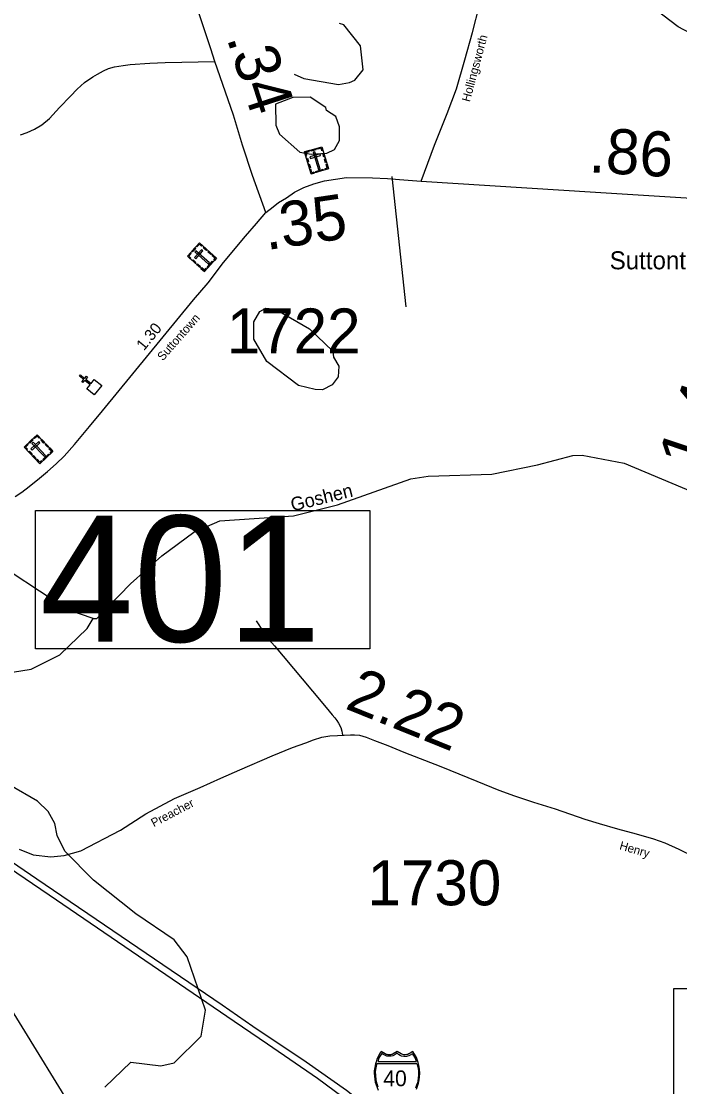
# Model space of a CAD drawing. Extents: x 2093524 to 2270757, y 289120 to 570408.
# Drawn here: x 2217910 to 2225225, y 520170 to 532001 of the extents above; entities that cross this region are included whole.
import ezdxf

# ---------------------------------------------------------------- set-up
doc = ezdxf.new("R2010")
doc.units = 0
for name, color, linetype in [('Exist Civil Demographics Community Label', 7, 'Continuous'), ('Exist Cultural Cemetery CELL', 7, 'Continuous'), ('Exist Cultural Church CELL', 7, 'Continuous'), ('Exist Hydrographic Creek Single Shore', 7, 'Continuous'), ('Exist Hydrographic Misc Water Feature', 7, 'Continuous'), ('Exist Hydrographic Swamp Label', 7, 'Continuous'), ('Exist Road Non-System Type 51', 7, 'Continuous'), ('Exist Road Primary Interstate Divided Center Attributed', 7, 'Continuous'), ('Exist Road Primary Interstate Shield CELL', 7, 'Continuous'), ('Exist Road Primary Interstate Shield Number Label', 7, 'Continuous'), ('Exist Road Secondary Mileage Hundredths English Label', 7, 'Continuous'), ('Exist Road Secondary Structure Standard Bridge Number Label', 7, 'Continuous'), ('Exist Road Secondary Type 51 Attributed', 7, 'Continuous'), ('Exist Road Secondary Type 51 Label', 7, 'Continuous'), ('Exist Road Secondary Type 51 Number Label', 7, 'Continuous')]:
    doc.layers.add(name, color=color, linetype=linetype)

msp = doc.modelspace()

# ---------------------------------------------------------------- linework, layer by layer
at = {"layer": 'Exist Cultural Cemetery CELL'}
for points in [[(2221058, 530550), (2221249, 530607), (2221322, 530363), (2221131, 530306)], [(2221070, 530509), (2221081, 530512), (2221072, 530543), (2221111, 530554), (2221108, 530565), (2221058, 530550)], [(2221117, 530497), (2221122, 530479), (2221235, 530512), (2221229, 530530)], [(2221129, 530571), (2221179, 530586), (2221182, 530575), (2221132, 530560)], [(2221171, 530553), (2221153, 530548), (2221211, 530354), (2221229, 530359)], [(2221261, 530565), (2221250, 530562), (2221241, 530593), (2221202, 530581), (2221199, 530592), (2221249, 530607)], [(2221271, 530492), (2221259, 530534), (2221270, 530537), (2221282, 530495)], [(2221092, 530438), (2221079, 530479), (2221090, 530482), (2221102, 530441)], [(2221111, 530373), (2221098, 530415), (2221109, 530418), (2221122, 530376)], [(2221290, 530429), (2221278, 530471), (2221289, 530474), (2221301, 530432)], [(2221290, 530354), (2221287, 530365), (2221308, 530371), (2221296, 530410), (2221307, 530413), (2221322, 530363)], [(2221162, 530316), (2221159, 530327), (2221138, 530320), (2221127, 530359), (2221116, 530356), (2221131, 530306)], [(2221183, 530334), (2221264, 530358), (2221267, 530347), (2221186, 530323)], [(2219755, 529392), (2219888, 529541), (2220078, 529371), (2219945, 529223)], [(2219804, 529447), (2219839, 529486), (2219847, 529478), (2219813, 529440)], [(2219833, 529377), (2219847, 529365), (2219925, 529453), (2219911, 529465)], [(2219920, 529512), (2219912, 529503), (2219888, 529525), (2219861, 529495), (2219853, 529502), (2219888, 529541)], [(2219967, 529455), (2219935, 529483), (2219942, 529492), (2219975, 529463)], [(2219787, 529363), (2219795, 529372), (2219771, 529393), (2219798, 529423), (2219790, 529431), (2219755, 529392)], [(2219843, 529314), (2219810, 529343), (2219818, 529351), (2219850, 529322)], [(2219849, 529454), (2219837, 529440), (2219988, 529305), (2220001, 529319)], [(2220016, 529411), (2219984, 529440), (2219991, 529448), (2220024, 529419)], [(2220055, 529346), (2220047, 529354), (2220062, 529370), (2220031, 529397), (2220039, 529406), (2220078, 529371)], [(2219893, 529269), (2219860, 529298), (2219868, 529306), (2219900, 529278)], [(2219967, 529247), (2219958, 529255), (2219944, 529238), (2219914, 529265), (2219906, 529257), (2219945, 529223)], [(2219975, 529273), (2220031, 529336), (2220040, 529329), (2219983, 529265)], [(2217941, 527273), (2218086, 527410), (2218261, 527225), (2218116, 527088)], [(2217995, 527324), (2218032, 527360), (2218040, 527352), (2218003, 527316)], [(2218017, 527252), (2218030, 527238), (2218116, 527319), (2218103, 527333)], [(2218115, 527379), (2218107, 527371), (2218085, 527394), (2218056, 527367), (2218048, 527375), (2218086, 527410)], [(2218157, 527318), (2218128, 527349), (2218136, 527357), (2218166, 527326)], [(2217971, 527242), (2217979, 527250), (2217957, 527273), (2217986, 527301), (2217979, 527309), (2217941, 527273)], [(2218022, 527188), (2217992, 527220), (2218000, 527227), (2218030, 527196)], [(2218040, 527327), (2218027, 527314), (2218166, 527167), (2218180, 527180)], [(2218203, 527270), (2218173, 527301), (2218181, 527309), (2218211, 527278)], [(2218236, 527203), (2218229, 527211), (2218245, 527226), (2218217, 527255), (2218225, 527263), (2218261, 527225)], [(2218068, 527139), (2218038, 527171), (2218046, 527179), (2218076, 527147)], [(2218140, 527111), (2218132, 527120), (2218116, 527104), (2218088, 527134), (2218080, 527126), (2218116, 527088)], [(2218150, 527136), (2218211, 527195), (2218219, 527186), (2218158, 527128)]]:
    msp.add_lwpolyline(points, close=True, dxfattribs=at)
at = {"layer": 'Exist Cultural Church CELL'}
msp.add_lwpolyline([(2218638, 527921), (2218674, 527965), (2218616, 528014), (2218595, 527989), (2218583, 527999), (2218603, 528024), (2218557, 528062), (2218567, 528075), (2218613, 528036), (2218634, 528061), (2218646, 528051), (2218626, 528026), (2218685, 527978), (2218721, 528022), (2218804, 527955), (2218721, 527854)], close=True, dxfattribs=at)
at = {"layer": 'Exist Hydrographic Creek Single Shore'}
for points in [[(2231212, 529571), (2231165, 529596), (2230365, 529933), (2229528, 530357), (2228884, 530727), (2228066, 530963), (2227798, 531094), (2227505, 531309), (2227271, 531396), (2226563, 531368), (2226346, 531415), (2226154, 531497), (2225836, 531720), (2225643, 531783), (2225410, 531834), (2225209, 531939), (2224958, 532128), (2224874, 532169), (2224790, 532236), (2224607, 532276), (2224107, 532306)], [(2218709, 525369), (2218750, 525369), (2219122, 525755), (2219470, 526066), (2219827, 526327), (2220117, 526453), (2220933, 526509), (2221424, 526630), (2222238, 526919), (2222429, 526951), (2223137, 526973), (2223645, 527077), (2224036, 527181), (2224140, 527182)], [(2224140, 527182), (2224607, 527094), (2225782, 526603)], [(2217622, 524745), (2218021, 524806), (2218337, 524967), (2218643, 525259), (2218709, 525369)], [(2218836, 520165), (2219126, 520441), (2219459, 520402), (2219609, 520435), (2219907, 520730), (2219955, 521021), (2219751, 521612), (2219608, 521802), (2219181, 522090), (2218712, 522463), (2218393, 522784), (2218309, 522960), (2218283, 523092), (2218207, 523225), (2218090, 523342), (2217471, 523695)]]:
    msp.add_lwpolyline(points, dxfattribs=at)
at = {"layer": 'Exist Hydrographic Misc Water Feature'}
for points in [[(2220941, 531415), (2221050, 531367), (2221433, 531300), (2221558, 531321), (2221616, 531346), (2221707, 531462), (2221680, 531728), (2221495, 531962), (2221445, 531976)], [(2218709, 525369), (2218425, 525467), (2217797, 525880), (2217270, 526274), (2216658, 526880), (2216506, 527086), (2216447, 527229), (2216445, 527494), (2216601, 527786), (2216974, 528189), (2217171, 528523), (2217385, 528991), (2217383, 529260), (2217248, 529390), (2216363, 529759), (2216296, 529843), (2216319, 530016), (2216475, 530360), (2216596, 530968), (2216587, 531152)], [(2221130, 530526), (2221305, 530535), (2221388, 530576), (2221446, 530677), (2221445, 530828), (2221403, 530943), (2221302, 531011), (2221293, 531044), (2221118, 531159), (2220926, 531156), (2220735, 531082), (2220737, 530849), (2220779, 530746), (2221005, 530548), (2221130, 530526)], [(2221173, 527911), (2220990, 527957), (2220638, 528223), (2220495, 528472), (2220494, 528663), (2220559, 528779), (2220626, 528814), (2220734, 528805), (2221110, 528585), (2221370, 528337), (2221379, 528271), (2221438, 528171), (2221431, 528053), (2221365, 527963), (2221257, 527909), (2221173, 527911)]]:
    msp.add_lwpolyline(points, dxfattribs=at)
at = {"layer": 'Exist Road Non-System Type 51'}
msp.add_line((2222186, 528832), (2222032, 530276), dxfattribs=at)
msp.add_lwpolyline([(2220521, 525344), (2220549, 525298), (2220586, 525239), (2220632, 525171), (2220723, 525066), (2221243, 524447), (2221329, 524340), (2221364, 524300), (2221394, 524267), (2221416, 524235), (2221434, 524207), (2221459, 524157), (2221471, 524119), (2221479, 524073)], dxfattribs=at)
at = {"layer": 'Exist Road Primary Interstate Divided Center Attributed'}
for points in [[(2225297, 515727), (2225077, 516035), (2224824, 516405), (2224322, 517156), (2223708, 518019), (2223367, 518435), (2222925, 518906), (2222623, 519200), (2222330, 519467), (2221974, 519773), (2221524, 520128), (2221073, 520442), (2220482, 520838), (2220142, 521076), (2218084, 522476), (2216905, 523277), (2216095, 523827)], [(2216060, 523766), (2216209, 523664), (2217045, 523098), (2218218, 522301), (2220273, 520897), (2220644, 520646), (2221201, 520266), (2221658, 519928), (2222080, 519578), (2222541, 519163), (2222811, 518901), (2223015, 518689), (2223444, 518216), (2223803, 517756), (2224294, 517066), (2224858, 516229), (2225108, 515854), (2225410, 515441)]]:
    msp.add_lwpolyline(points, dxfattribs=at)
at = {"layer": 'Exist Road Primary Interstate Shield CELL'}
for points in [[(2222300, 520143), (2222313, 520174), (2222324, 520210), (2222331, 520244), (2222335, 520280), (2222337, 520319), (2222334, 520364), (2222327, 520409), (2222319, 520438), (2222308, 520472), (2222299, 520493), (2222278, 520532), (2222260, 520561), (2222232, 520542), (2222215, 520533), (2222204, 520528), (2222193, 520526), (2222172, 520523), (2222159, 520524), (2222147, 520526), (2222137, 520529), (2222129, 520533), (2222085, 520561), (2222040, 520533), (2222031, 520528), (2222022, 520526), (2222012, 520524), (2221997, 520523), (2221986, 520523), (2221974, 520526), (2221965, 520528), (2221954, 520533), (2221909, 520561), (2221891, 520536), (2221877, 520510), (2221861, 520474), (2221852, 520446), (2221845, 520423), (2221837, 520382), (2221832, 520345), (2221832, 520319), (2221836, 520255), (2221843, 520220), (2221851, 520192), (2221874, 520132)], [(2221876, 520164), (2221863, 520203), (2221853, 520246), (2221847, 520299), (2221846, 520331), (2221848, 520362), (2221851, 520378), (2221855, 520398), (2221863, 520429), (2222304, 520429), (2222309, 520417), (2222315, 520390), (2222319, 520369), (2222322, 520345), (2222321, 520304), (2222319, 520262), (2222315, 520236), (2222310, 520214), (2222302, 520188), (2222291, 520154)]]:
    msp.add_lwpolyline(points, dxfattribs=at)
msp.add_lwpolyline([(2221914, 520540), (2221903, 520524), (2221891, 520501), (2221880, 520477), (2221870, 520451), (2222302, 520451), (2222292, 520473), (2222281, 520496), (2222270, 520516), (2222256, 520536), (2222232, 520521), (2222214, 520513), (2222200, 520508), (2222188, 520505), (2222169, 520504), (2222161, 520504), (2222135, 520510), (2222118, 520517), (2222101, 520528), (2222087, 520541), (2222053, 520520), (2222038, 520514), (2222020, 520509), (2222001, 520507), (2221972, 520510), (2221949, 520518), (2221929, 520528)], close=True, dxfattribs=at)
at = {"layer": 'Exist Road Secondary Structure Standard Bridge Number Label'}
for points in [[(2218066, 526568), (2221782, 526568), (2221782, 525032), (2218066, 525032)], [(2225161, 521261), (2228877, 521261), (2228877, 519725), (2225161, 519725)]]:
    msp.add_lwpolyline(points, close=True, dxfattribs=at)
at = {"layer": 'Exist Road Secondary Type 51 Attributed'}
for points in [[(2222352, 530227), (2222502, 530626), (2222642, 530979), (2222745, 531253), (2222838, 531572), (2222921, 531878), (2223077, 532489)], [(2220060, 531554), (2220015, 531694), (2219863, 532151)], [(2217901, 530742), (2217973, 530766), (2218058, 530805), (2218136, 530851), (2218223, 530920), (2218335, 531045), (2218457, 531169), (2218531, 531246), (2218612, 531320), (2218704, 531385), (2218756, 531415), (2218824, 531452), (2218879, 531476), (2218945, 531496), (2219041, 531511), (2219121, 531522), (2219337, 531535), (2219509, 531542), (2220060, 531554)], [(2220625, 529878), (2220477, 530290), (2220369, 530624), (2220267, 530958), (2220060, 531554)], [(2220625, 529878), (2220709, 529940), (2220767, 529990), (2220856, 530042), (2220946, 530103), (2221050, 530157), (2221161, 530196), (2221279, 530231), (2221521, 530268), (2221811, 530262), (2221980, 530254), (2222112, 530244), (2222352, 530227)], [(2222352, 530227), (2224290, 530102), (2226660, 529955), (2226900, 529924)], [(2217843, 526725), (2217914, 526772), (2217996, 526836), (2218111, 526927), (2218200, 527000), (2218298, 527088), (2218385, 527171), (2218500, 527303), (2218667, 527502), (2218812, 527677), (2219823, 528908), (2219987, 529095), (2220156, 529321), (2220401, 529615), (2220524, 529756), (2220625, 529878)], [(2217887, 522808), (2218043, 522746), (2218237, 522722), (2218385, 522736), (2218570, 522790), (2219013, 523017), (2219292, 523199), (2219610, 523371), (2219898, 523493), (2220125, 523596), (2220336, 523688), (2220697, 523844), (2220922, 523936), (2221070, 523990), (2221158, 524021), (2221249, 524050), (2221339, 524066), (2221423, 524071), (2221479, 524073), (2221497, 524075), (2221567, 524076), (2221611, 524078), (2221669, 524073), (2221743, 524053), (2221835, 524016), (2221982, 523957), (2222160, 523886), (2222571, 523725), (2222972, 523562), (2223217, 523462), (2223391, 523401), (2223601, 523330), (2223840, 523254), (2224172, 523140), (2224329, 523094), (2224534, 523035), (2224740, 522979), (2224934, 522923), (2225061, 522876), (2225215, 522809), (2225396, 522719)], [(2214258, 523834), (2214348, 523722), (2214476, 523602), (2216557, 522430), (2216771, 522306), (2216876, 522242), (2216960, 522193), (2217067, 522108), (2217141, 522041), (2217216, 521955), (2217294, 521855), (2217359, 521750), (2217399, 521688), (2217476, 521557), (2217588, 521372), (2217725, 521143), (2218641, 519654)]]:
    msp.add_lwpolyline(points, dxfattribs=at)

# ---------------------------------------------------------------- texts
at = {"layer": 'Exist Civil Demographics Community Label'}
msp.add_text('Suttontown', height=200, dxfattribs=at).set_placement((2224447, 529247))
at = {"layer": 'Exist Hydrographic Swamp Label'}
msp.add_text('Goshen', height=150, rotation=13.8785, dxfattribs=at).set_placement((2220923, 526557))
at = {"layer": 'Exist Road Primary Interstate Shield Number Label'}
msp.add_text('40', height=175, dxfattribs=at).set_placement((2221932, 520175))
at = {"layer": 'Exist Road Secondary Mileage Hundredths English Label'}
for s, height, rotation, p in [('.34', 500, 287.8526, (2220189, 531817)), ('.86', 500, 356.4605, (2224209, 530326)), ('.35', 500, 8.5214, (2220633, 529459)), ('1.30', 125, 50.5944, (2219272, 528336)), ('1.42', 500, 71.3441, (2225451, 526996)), ('2.22', 500, 338.0398, (2221493, 524374))]:
    msp.add_text(s, height=height, rotation=rotation, dxfattribs=at).set_placement(p)
at = {"layer": 'Exist Road Secondary Structure Standard Bridge Number Label'}
msp.add_text('401', height=1400, dxfattribs=at).set_placement((2218116, 525111))
at = {"layer": 'Exist Road Secondary Type 51 Label'}
for s, rotation, p in [('Hollingsworth', 75.0197, (2222893, 531100)), ('Suttontown', 48.6545, (2219482, 528224)), ('Preacher', 27.6845, (2219382, 523050)), ('Henry', 343.7943, (2224549, 522807))]:
    msp.add_text(s, height=95, rotation=rotation, dxfattribs=at).set_placement(p)
at = {"layer": 'Exist Road Secondary Type 51 Number Label'}
for s, p in [('1722', (2220192, 528312)), ('1730', (2221755, 522184))]:
    msp.add_text(s, height=500, dxfattribs=at).set_placement(p)

doc.saveas('drawing.dxf')
